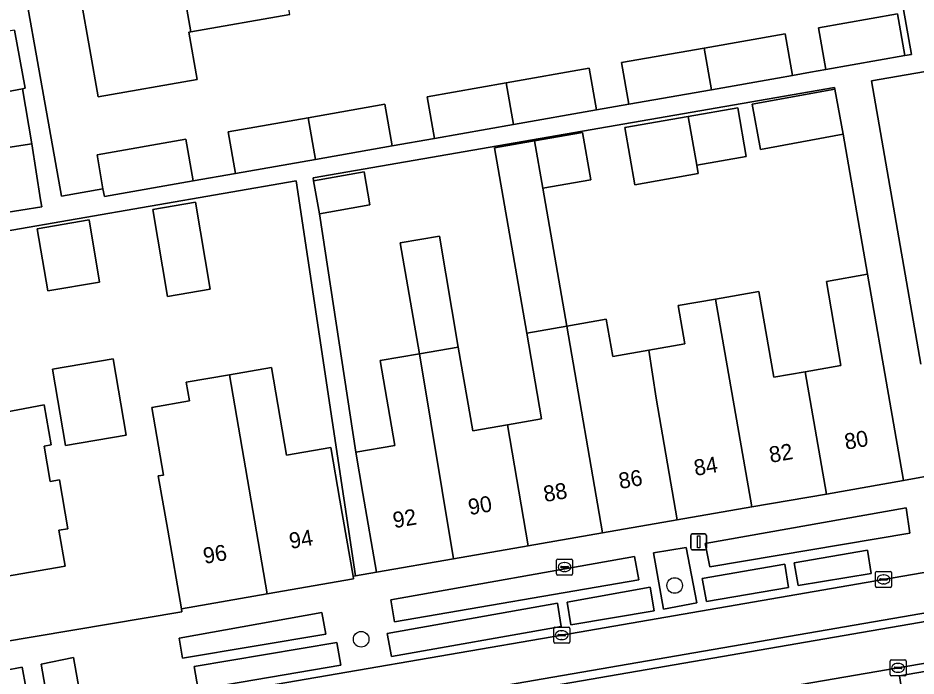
# Model space of a CAD drawing. Extents: x 162879 to 165540, y 384011 to 385181.
# Drawn here: x 164119 to 164175.3, y 384500.8 to 384542.1 of the extents above; entities that cross this region are included whole.
import ezdxf

# ---------------------------------------------------------------- set-up
doc = ezdxf.new("R2010")
doc.units = 0
for name, color, linetype in [('IMGEO_Boom', 7, 'Continuous'), ('IMGEO_Brandkraan', 7, 'Continuous'), ('IMGEO_Erf', 7, 'Continuous'), ('IMGEO_Groenvoorziening', 7, 'Continuous'), ('IMGEO_Kolk', 7, 'Continuous'), ('IMGEO_Lichtmast', 7, 'Continuous'), ('IMGEO_Pand', 7, 'Continuous'), ('IMGEO_Pand_nummerreeks', 7, 'Continuous'), ('IMGEO_Parkeervlak_open', 7, 'Continuous'), ('IMGEO_Rijbaan_lokaal_gesloten', 7, 'Continuous'), ('IMGEO_Rijbaan_lokaal_open', 7, 'Continuous'), ('IMGEO_Voetpad_open', 7, 'Continuous')]:
    doc.layers.add(name, color=color, linetype=linetype)

msp = doc.modelspace()

# ---------------------------------------------------------------- linework, layer by layer
at = {"layer": 'IMGEO_Boom'}
for centre in [(164160.163, 384506.491), (164140.516, 384503.122)]:
    msp.add_circle(centre, 0.489, dxfattribs=at)
at = {"layer": 'IMGEO_Brandkraan'}
for p, q in [((164152.761, 384507.221), (164152.761, 384508.073)), ((164152.836, 384508.147), (164153.688, 384508.147)), ((164153.762, 384508.073), (164153.762, 384507.221)), ((164153.02, 384507.641), (164153.02, 384507.653)), ((164153.458, 384507.604), (164153.06, 384507.604)), ((164153.063, 384507.69), (164153.461, 384507.69)), ((164153.249, 384507.927), (164153.274, 384507.927)), ((164153.504, 384507.653), (164153.504, 384507.641)), ((164153.688, 384507.147), (164152.836, 384507.147)), ((164153.272, 384507.367), (164153.247, 384507.367))]:
    msp.add_line(p, q, dxfattribs=at)
for points in [[(164152.761, 384507.221), (164152.761, 384508.073)], [(164152.836, 384508.147), (164153.688, 384508.147)], [(164153.762, 384508.073), (164153.762, 384507.221)], [(164153.688, 384507.147), (164152.836, 384507.147)]]:
    msp.add_lwpolyline(points, dxfattribs=at)
for centre, radius, start, end in [((164152.838, 384508.071), 0.0765, 91.552, 178.448), ((164152.838, 384508.071), 0.0765, 91.552, 178.448), ((164153.686, 384508.071), 0.0765, 1.552, 88.448), ((164153.686, 384508.071), 0.0765, 1.552, 88.448), ((164153.06, 384507.65), 0.0403, 85.8775, 175.7526), ((164153.057, 384507.64), 0.0366, 178.938, 274.7102), ((164153.461, 384507.647), 0.043, 264.8664, 352.4533), ((164153.465, 384507.652), 0.0386, 1.7309, 96.639), ((164152.838, 384507.223), 0.0765, 181.552, 268.448), ((164152.838, 384507.223), 0.0765, 181.552, 268.448), ((164153.686, 384507.223), 0.0765, 271.552, 358.448), ((164153.686, 384507.223), 0.0765, 271.552, 358.448)]:
    msp.add_arc(centre, radius, start, end, dxfattribs=at)
for centre, major_axis, ratio, start_param, end_param in [((164153.248, 384507.647), (-0.387, 0.002), 0.722429, 4.712389, 7.853982), ((164153.273, 384507.647), (-0.39, 0.002), 0.717154, 1.570796, 4.712389)]:
    msp.add_ellipse(centre, major_axis=major_axis, ratio=ratio, start_param=start_param, end_param=end_param, dxfattribs=at)
at = {"layer": 'IMGEO_Erf'}
for points in [[(164116.583, 384540.92), (164115.853, 384544.826), (164117.947, 384545.216), (164117.357, 384548.536), (164115.701, 384548.249), (164115.067, 384551.903), (164111.443, 384551.244), (164104.038, 384549.898), (164104.997, 384544.388), (164105.92, 384539.079), (164106.845, 384533.76), (164107.774, 384528.422), (164108.692, 384528.585), (164116.481, 384529.968), (164115.914, 384533.561), (164119.873, 384534.185), (164119.295, 384537.629), (164117.268, 384537.251)], [(164170.714, 384534.778), (164165.534, 384533.828), (164165.015, 384536.656), (164170.195, 384537.606), (164170.176, 384537.711), (164137.509, 384532.041), (164137.539, 384531.865), (164140.705, 384532.422), (164141.07, 384530.349), (164137.904, 384529.792), (164140.176, 384514.838), (164142.628, 384515.264), (164141.703, 384520.587), (164144.165, 384521.015), (164142.956, 384527.968), (164145.424, 384528.397), (164146.591, 384521.437), (164147.505, 384516.176), (164149.695, 384516.557), (164151.825, 384516.927), (164150.889, 384522.313), (164148.872, 384533.922), (164151.258, 384534.337), (164151.379, 384534.358), (164154.396, 384534.882), (164154.912, 384531.917), (164151.895, 384531.392), (164153.397, 384522.749), (164155.873, 384523.179), (164156.278, 384520.848), (164158.538, 384521.241), (164160.791, 384521.632), (164160.373, 384524.038), (164162.732, 384524.448), (164165.434, 384524.918), (164166.368, 384519.545), (164168.34, 384519.888), (164170.587, 384520.278), (164169.67, 384525.556), (164172.247, 384526.004)], [(164157.041, 384535.19), (164161.018, 384535.883), (164164.119, 384536.424), (164164.65, 384533.378), (164161.548, 384532.838), (164161.641, 384532.307), (164157.664, 384531.614)], [(164127.805, 384513.357), (164128.131, 384513.414), (164127.397, 384517.645), (164129.76, 384518.056), (164129.557, 384519.226), (164132.264, 384519.696), (164134.893, 384520.153), (164135.848, 384514.658), (164138.606, 384515.137), (164139.18, 384511.832), (164140.006, 384507.078), (164140.171, 384507.106), (164136.453, 384531.857), (164108.984, 384527.089), (164104.532, 384526.316), (164106.678, 384504.355), (164107.3, 384503.812), (164109.893, 384501.549), (164115.59, 384502.54), (164129.28, 384504.834), (164129.252, 384505.031), (164128.396, 384509.958)], [(164128.382, 384524.598), (164127.452, 384530.059), (164130.132, 384530.516), (164131.063, 384525.055)], [(164120.208, 384528.847), (164123.465, 384529.402), (164124.128, 384525.507), (164120.871, 384524.952)], [(164121.171, 384520.041), (164124.973, 384520.689), (164125.785, 384515.923), (164121.983, 384515.275)], [(164121.03, 384513.013), (164121.606, 384513.113), (164122.138, 384510.048), (164121.572, 384509.949), (164121.962, 384507.705), (164114.831, 384506.466), (164114.682, 384507.318), (164112.455, 384506.931), (164111.639, 384511.625), (164112.765, 384511.82), (164111.64, 384518.294), (164115.76, 384519.01), (164116.118, 384516.953), (164120.648, 384517.815), (164121.084, 384515.307), (164120.645, 384515.231)]]:
    msp.add_lwpolyline(points, close=True, dxfattribs=at)
for points in [[(164118.089, 384551.435), (164121.737, 384530.901), (164124.338, 384531.364), (164123.965, 384533.489), (164129.538, 384534.469), (164129.998, 384531.857), (164132.652, 384532.324), (164132.192, 384534.936), (164137.188, 384535.814), (164141.99, 384536.659), (164142.45, 384534.047), (164145.11, 384534.515), (164144.65, 384537.127), (164149.598, 384537.997), (164154.814, 384538.915), (164155.273, 384536.303), (164157.285, 384536.657), (164156.826, 384539.269), (164162.008, 384540.181), (164167.086, 384541.074), (164167.545, 384538.462), (164168.675, 384538.661), (164169.631, 384538.829), (164169.172, 384541.441), (164174.133, 384542.314), (164174.593, 384539.702), (164174.997, 384539.773), (164173.403, 384548.846)], [(164136.05, 384542.285), (164129.844, 384541.195), (164129.723, 384541.174), (164130.245, 384538.205), (164124.043, 384537.114), (164123.52, 384540.084), (164122.956, 384543.29)], [(164193.99, 384541.845), (164172.5, 384538.114), (164175.582, 384520.357)]]:
    msp.add_lwpolyline(points, dxfattribs=at)
at = {"layer": 'IMGEO_Groenvoorziening'}
for points in [[(164162.073, 384509.114), (164162.361, 384507.65), (164174.903, 384509.765), (164174.67, 384511.356)], [(164161.55, 384505.405), (164160.875, 384508.878), (164158.845, 384508.541), (164159.473, 384505.006)], [(164142.381, 384505.584), (164142.608, 384504.22), (164157.912, 384506.846), (164157.642, 384508.311)], [(164129.115, 384503.179), (164129.325, 384501.943), (164138.311, 384503.444), (164138.06, 384504.805)], [(164121.026, 384498.323), (164123.08, 384498.697), (164122.491, 384501.971), (164120.467, 384501.569)]]:
    msp.add_lwpolyline(points, close=True, dxfattribs=at)
msp.add_lwpolyline([(164119.508, 384500.11), (164119.28, 384501.365), (164107.065, 384499.079)], dxfattribs=at)
at = {"layer": 'IMGEO_Kolk'}
for p, q in [((164172.753, 384506.445), (164172.753, 384507.297)), ((164172.828, 384507.371), (164173.68, 384507.371)), ((164173.012, 384506.865), (164173.012, 384506.877)), ((164173.055, 384506.914), (164173.453, 384506.914)), ((164173.241, 384507.151), (164173.266, 384507.151)), ((164173.496, 384506.877), (164173.496, 384506.865)), ((164173.754, 384507.297), (164173.754, 384506.445)), ((164173.68, 384506.371), (164172.828, 384506.371)), ((164173.45, 384506.828), (164173.052, 384506.828)), ((164173.264, 384506.591), (164173.239, 384506.591)), ((164152.584, 384502.949), (164152.584, 384503.801)), ((164152.659, 384503.875), (164153.511, 384503.875)), ((164153.072, 384503.655), (164153.097, 384503.655)), ((164153.585, 384503.801), (164153.585, 384502.949)), ((164152.843, 384503.369), (164152.843, 384503.381)), ((164153.281, 384503.332), (164152.883, 384503.332)), ((164152.886, 384503.418), (164153.284, 384503.418)), ((164153.095, 384503.095), (164153.07, 384503.095)), ((164153.327, 384503.381), (164153.327, 384503.369)), ((164153.511, 384502.875), (164152.659, 384502.875)), ((164173.737, 384501.828), (164174.589, 384501.828)), ((164173.662, 384500.902), (164173.662, 384501.754)), ((164173.921, 384501.322), (164173.921, 384501.334)), ((164174.359, 384501.285), (164173.961, 384501.285)), ((164173.964, 384501.371), (164174.362, 384501.371)), ((164174.15, 384501.608), (164174.175, 384501.608)), ((164174.405, 384501.334), (164174.405, 384501.322)), ((164174.663, 384501.754), (164174.663, 384500.902)), ((164174.589, 384500.828), (164173.737, 384500.828)), ((164174.173, 384501.048), (164174.148, 384501.048))]:
    msp.add_line(p, q, dxfattribs=at)
for points in [[(164172.753, 384506.445), (164172.753, 384507.297)], [(164172.828, 384507.371), (164173.68, 384507.371)], [(164173.754, 384507.297), (164173.754, 384506.445)], [(164173.68, 384506.371), (164172.828, 384506.371)], [(164152.584, 384502.949), (164152.584, 384503.801)], [(164152.659, 384503.875), (164153.511, 384503.875)], [(164153.585, 384503.801), (164153.585, 384502.949)], [(164153.511, 384502.875), (164152.659, 384502.875)], [(164173.737, 384501.828), (164174.589, 384501.828)], [(164173.662, 384500.902), (164173.662, 384501.754)], [(164174.663, 384501.754), (164174.663, 384500.902)], [(164174.589, 384500.828), (164173.737, 384500.828)]]:
    msp.add_lwpolyline(points, dxfattribs=at)
for centre, radius, start, end in [((164172.83, 384507.295), 0.0765, 91.552, 178.448), ((164172.83, 384507.295), 0.0765, 91.552, 178.448), ((164173.052, 384506.874), 0.0403, 85.8775, 175.7526), ((164173.049, 384506.864), 0.0366, 178.938, 274.7102), ((164173.453, 384506.871), 0.043, 264.8664, 352.4533), ((164173.457, 384506.876), 0.0386, 1.7309, 96.639), ((164173.678, 384507.295), 0.0765, 1.552, 88.448), ((164173.678, 384507.295), 0.0765, 1.552, 88.448), ((164172.83, 384506.447), 0.0765, 181.552, 268.448), ((164172.83, 384506.447), 0.0765, 181.552, 268.448), ((164173.678, 384506.447), 0.0765, 271.552, 358.448), ((164173.678, 384506.447), 0.0765, 271.552, 358.448), ((164152.661, 384503.799), 0.0765, 91.552, 178.448), ((164152.661, 384503.799), 0.0765, 91.552, 178.448), ((164153.509, 384503.799), 0.0765, 1.552, 88.448), ((164153.509, 384503.799), 0.0765, 1.552, 88.448), ((164152.661, 384502.951), 0.0765, 181.552, 268.448), ((164152.661, 384502.951), 0.0765, 181.552, 268.448), ((164152.883, 384503.378), 0.0403, 85.8775, 175.7526), ((164152.88, 384503.368), 0.0366, 178.938, 274.7102), ((164153.284, 384503.375), 0.043, 264.8664, 352.4533), ((164153.288, 384503.38), 0.0386, 1.7309, 96.639), ((164153.509, 384502.951), 0.0765, 271.552, 358.448), ((164153.509, 384502.951), 0.0765, 271.552, 358.448), ((164173.739, 384501.752), 0.0765, 91.552, 178.448), ((164173.739, 384501.752), 0.0765, 91.552, 178.448), ((164174.587, 384501.752), 0.0765, 1.552, 88.448), ((164174.587, 384501.752), 0.0765, 1.552, 88.448), ((164173.961, 384501.331), 0.0403, 85.8775, 175.7526), ((164173.958, 384501.321), 0.0366, 178.938, 274.7102), ((164174.362, 384501.328), 0.043, 264.8664, 352.4533), ((164174.366, 384501.333), 0.0386, 1.7309, 96.639), ((164173.739, 384500.904), 0.0765, 181.552, 268.448), ((164173.739, 384500.904), 0.0765, 181.552, 268.448), ((164174.587, 384500.904), 0.0765, 271.552, 358.448), ((164174.587, 384500.904), 0.0765, 271.552, 358.448)]:
    msp.add_arc(centre, radius, start, end, dxfattribs=at)
for centre, major_axis, ratio, start_param, end_param in [((164173.24, 384506.871), (-0.387, 0.002), 0.722429, 4.712389, 7.853982), ((164173.265, 384506.871), (-0.39, 0.002), 0.717154, 1.570796, 4.712389), ((164153.071, 384503.375), (-0.387, 0.002), 0.722429, 4.712389, 7.853982), ((164153.096, 384503.375), (-0.39, 0.002), 0.717154, 1.570796, 4.712389), ((164174.149, 384501.328), (-0.387, 0.002), 0.722429, 4.712389, 7.853982), ((164174.174, 384501.328), (-0.39, 0.002), 0.717154, 1.570796, 4.712389)]:
    msp.add_ellipse(centre, major_axis=major_axis, ratio=ratio, start_param=start_param, end_param=end_param, dxfattribs=at)
at = {"layer": 'IMGEO_Lichtmast'}
for p, q in [((164161.266, 384509.722), (164162.056, 384509.722)), ((164162.056, 384509.722), (164161.266, 384509.722)), ((164161.166, 384508.822), (164161.166, 384509.622)), ((164161.166, 384509.622), (164161.166, 384508.822)), ((164162.156, 384509.622), (164162.156, 384508.822)), ((164162.156, 384508.822), (164162.156, 384509.622)), ((164162.056, 384508.722), (164161.266, 384508.722)), ((164161.266, 384508.722), (164162.056, 384508.722))]:
    msp.add_line(p, q, dxfattribs=at)
msp.add_lwpolyline([(164161.586, 384509.597), (164161.736, 384509.597), (164161.736, 384508.847), (164161.586, 384508.847), (164161.586, 384509.597)], dxfattribs=at)
for centre, start, end in [((164161.266, 384509.622), 90, 180), ((164161.266, 384509.622), 90, 180), ((164162.056, 384509.622), 0, 90), ((164162.056, 384509.622), 360, 90), ((164161.266, 384508.822), 180, 270), ((164161.266, 384508.822), 180, 270), ((164162.056, 384508.822), 270, 0), ((164162.056, 384508.822), 270, 0)]:
    msp.add_arc(centre, 0.1, start, end, dxfattribs=at)
at = {"layer": 'IMGEO_Pand'}
for points in [[(164127.964, 384551.884), (164125.638, 384551.476), (164126.088, 384548.916), (164122.091, 384548.214), (164122.956, 384543.29), (164123.52, 384540.084), (164124.043, 384537.114), (164130.245, 384538.205), (164129.723, 384541.174), (164129.844, 384541.195)], [(164136.05, 384542.285), (164134.62, 384550.416), (164130.803, 384549.745), (164130.354, 384552.304), (164127.964, 384551.884), (164129.844, 384541.195)], [(164169.631, 384538.829), (164174.593, 384539.702), (164174.133, 384542.314), (164169.172, 384541.441)], [(164118.783, 384541.3), (164116.583, 384540.92), (164117.268, 384537.251), (164119.295, 384537.629), (164119.462, 384537.66)], [(164162.008, 384540.181), (164162.467, 384537.569), (164166.616, 384538.299), (164167.545, 384538.462), (164167.086, 384541.074)], [(164162.008, 384540.181), (164156.826, 384539.269), (164157.285, 384536.657), (164162.467, 384537.569)], [(164149.598, 384537.997), (164150.057, 384535.385), (164155.273, 384536.303), (164154.814, 384538.915)], [(164149.598, 384537.997), (164144.65, 384537.127), (164145.11, 384534.515), (164150.057, 384535.385)], [(164170.195, 384537.606), (164165.015, 384536.656), (164165.534, 384533.828), (164170.714, 384534.778)], [(164137.188, 384535.814), (164137.647, 384533.202), (164142.45, 384534.047), (164141.99, 384536.659)], [(164161.548, 384532.838), (164164.65, 384533.378), (164164.119, 384536.424), (164161.018, 384535.883)], [(164137.188, 384535.814), (164132.192, 384534.936), (164132.652, 384532.324), (164137.647, 384533.202)], [(164161.548, 384532.838), (164161.018, 384535.883), (164157.041, 384535.19), (164157.664, 384531.614), (164161.641, 384532.307)], [(164129.538, 384534.469), (164123.965, 384533.489), (164124.338, 384531.364), (164124.424, 384530.877), (164129.998, 384531.857)], [(164151.379, 384534.358), (164151.895, 384531.392), (164154.912, 384531.917), (164154.396, 384534.882)], [(164119.873, 384534.185), (164115.914, 384533.561), (164116.481, 384529.968), (164116.538, 384529.606), (164120.497, 384530.23), (164120.428, 384530.669)], [(164151.895, 384531.392), (164151.379, 384534.358), (164151.258, 384534.337), (164148.872, 384533.922), (164150.889, 384522.313), (164153.397, 384522.749)], [(164137.539, 384531.865), (164137.904, 384529.792), (164141.07, 384530.349), (164140.705, 384532.422)], [(164131.063, 384525.055), (164130.132, 384530.516), (164127.452, 384530.059), (164128.382, 384524.598)], [(164120.208, 384528.847), (164120.871, 384524.952), (164124.128, 384525.507), (164123.465, 384529.402)], [(164144.165, 384521.015), (164146.591, 384521.437), (164145.424, 384528.397), (164142.956, 384527.968)], [(164169.672, 384512.225), (164174.496, 384513.063), (164173.64, 384517.99), (164172.247, 384526.004), (164169.67, 384525.556), (164170.587, 384520.278), (164168.34, 384519.888)], [(164169.672, 384512.225), (164168.34, 384519.888), (164166.368, 384519.545), (164165.434, 384524.918), (164162.732, 384524.448), (164164.998, 384511.412)], [(164164.998, 384511.412), (164162.732, 384524.448), (164160.373, 384524.038), (164160.791, 384521.632), (164158.538, 384521.241), (164158.997, 384518.231), (164160.324, 384510.6)], [(164160.324, 384510.6), (164158.997, 384518.231), (164158.538, 384521.241), (164156.278, 384520.848), (164155.873, 384523.179), (164153.397, 384522.749), (164155.65, 384509.787)], [(164150.982, 384508.976), (164155.65, 384509.787), (164153.397, 384522.749), (164150.889, 384522.313), (164151.825, 384516.927), (164149.695, 384516.557)], [(164144.165, 384521.015), (164141.703, 384520.587), (164142.628, 384515.264), (164140.176, 384514.838), (164140.626, 384512.252), (164141.482, 384507.325), (164146.305, 384508.163)], [(164150.982, 384508.976), (164149.695, 384516.557), (164147.505, 384516.176), (164146.591, 384521.437), (164144.165, 384521.015), (164146.305, 384508.163)], [(164121.983, 384515.275), (164125.785, 384515.923), (164124.973, 384520.689), (164121.171, 384520.041)], [(164134.636, 384505.967), (164140.036, 384506.905), (164140.006, 384507.078), (164139.18, 384511.832), (164138.606, 384515.137), (164135.848, 384514.658), (164134.893, 384520.153), (164132.264, 384519.696)], [(164132.264, 384519.696), (164129.557, 384519.226), (164129.76, 384518.056), (164127.397, 384517.645), (164128.131, 384513.414), (164127.805, 384513.357), (164128.396, 384509.958), (164129.252, 384505.031), (164134.636, 384505.967)], [(164120.648, 384517.815), (164116.118, 384516.953), (164115.76, 384519.01), (164111.64, 384518.294), (164112.765, 384511.82), (164111.639, 384511.625), (164112.455, 384506.931), (164114.682, 384507.318), (164114.831, 384506.466), (164121.962, 384507.705), (164121.572, 384509.949), (164122.138, 384510.048), (164121.606, 384513.113), (164121.03, 384513.013), (164120.645, 384515.231), (164121.084, 384515.307)]]:
    msp.add_lwpolyline(points, close=True, dxfattribs=at)
at = {"layer": 'IMGEO_Parkeervlak_open'}
for points in [[(164167.65, 384507.903), (164167.912, 384506.48), (164172.478, 384507.245), (164172.246, 384508.711)], [(164161.877, 384506.932), (164162.159, 384505.494), (164167.294, 384506.374), (164167.065, 384507.827)], [(164153.664, 384504.021), (164158.88, 384504.897), (164158.621, 384506.378), (164153.427, 384505.45)], [(164142.428, 384502.037), (164153.056, 384503.915), (164152.825, 384505.376), (164142.145, 384503.471)], [(164130.044, 384501.404), (164130.293, 384499.97), (164139.233, 384501.493), (164138.994, 384502.914)], [(164174.489, 384499.335), (164184.393, 384501.095), (164184.149, 384502.531), (164174.249, 384500.83)]]:
    msp.add_lwpolyline(points, close=True, dxfattribs=at)
at = {"layer": 'IMGEO_Rijbaan_lokaal_gesloten'}
for points in [[(164286.361, 384529.578), (164281.489, 384527.428), (164280.641, 384527.053), (164280.303, 384526.951), (164271.177, 384524.499), (164261.372, 384522.084), (164260.145, 384521.86), (164253.991, 384520.814), (164230.853, 384516.807), (164214.616, 384514.015), (164194.434, 384510.531), (164173.254, 384506.871), (164153.085, 384503.375), (164131.975, 384499.751), (164123.378, 384498.213)], [(164125.422, 384496.061), (164257.599, 384518.886), (164257.688, 384518.354), (164125.528, 384495.535)], [(164174.163, 384501.328), (164196.306, 384505.142), (164215.503, 384508.445), (164230.723, 384511.079), (164255.815, 384515.428), (164260.712, 384516.308), (164261.965, 384516.533)], [(164119.637, 384491.826), (164120.788, 384492.102), (164132.861, 384494.189), (164153.984, 384497.855), (164174.163, 384501.328)]]:
    msp.add_lwpolyline(points, dxfattribs=at)
at = {"layer": 'IMGEO_Rijbaan_lokaal_open'}
for points in [[(164257.688, 384518.354), (164257.599, 384518.886), (164125.422, 384496.061)], [(164125.528, 384495.535), (164257.688, 384518.354)]]:
    msp.add_lwpolyline(points, dxfattribs=at)
at = {"layer": 'IMGEO_Voetpad_open'}
for points in [[(164173.403, 384548.846), (164174.997, 384539.773), (164174.593, 384539.702), (164169.631, 384538.829), (164168.675, 384538.661), (164167.545, 384538.462), (164166.616, 384538.299), (164162.467, 384537.569), (164157.285, 384536.657), (164155.273, 384536.303), (164150.057, 384535.385), (164145.11, 384534.515), (164142.45, 384534.047), (164137.647, 384533.202), (164132.652, 384532.324), (164129.998, 384531.857), (164124.424, 384530.877), (164124.338, 384531.364), (164121.737, 384530.901), (164118.089, 384551.435)], [(164175.582, 384520.357), (164172.5, 384538.114), (164193.99, 384541.845)], [(164118.783, 384541.3), (164119.462, 384537.66), (164119.295, 384537.629), (164119.873, 384534.185), (164120.428, 384530.669), (164120.497, 384530.23), (164116.538, 384529.606)], [(164108.984, 384527.089), (164136.453, 384531.857), (164140.171, 384507.106), (164141.482, 384507.325), (164140.626, 384512.252), (164140.176, 384514.838), (164137.904, 384529.792), (164137.539, 384531.865), (164137.509, 384532.041), (164170.176, 384537.711), (164170.195, 384537.606), (164170.714, 384534.778), (164172.247, 384526.004), (164173.64, 384517.99), (164174.496, 384513.063), (164176.776, 384513.487)], [(164123.378, 384498.213), (164131.975, 384499.751), (164153.085, 384503.375), (164173.254, 384506.871), (164194.434, 384510.531), (164214.616, 384514.015), (164230.853, 384516.807), (164253.991, 384520.814), (164260.145, 384521.86)], [(164261.965, 384516.533), (164260.712, 384516.308), (164255.815, 384515.428), (164230.723, 384511.079), (164215.503, 384508.445), (164196.306, 384505.142), (164174.163, 384501.328), (164153.984, 384497.855), (164132.861, 384494.189), (164120.788, 384492.102), (164119.637, 384491.826)], [(164176.776, 384513.487), (164174.496, 384513.063), (164169.672, 384512.225), (164164.998, 384511.412), (164160.324, 384510.6), (164155.65, 384509.787), (164150.982, 384508.976), (164146.305, 384508.163), (164141.482, 384507.325), (164140.171, 384507.106), (164140.006, 384507.078), (164140.036, 384506.905), (164134.636, 384505.967), (164129.252, 384505.031), (164129.28, 384504.834), (164115.59, 384502.54)], [(164107.065, 384499.079), (164119.28, 384501.365), (164119.508, 384500.11)]]:
    msp.add_lwpolyline(points, dxfattribs=at)
for points in [[(164162.073, 384509.114), (164174.67, 384511.356), (164174.903, 384509.765), (164162.361, 384507.65)], [(164161.55, 384505.405), (164159.473, 384505.006), (164158.845, 384508.541), (164160.875, 384508.878)], [(164167.65, 384507.903), (164172.246, 384508.711), (164172.478, 384507.245), (164167.912, 384506.48)], [(164142.381, 384505.584), (164157.642, 384508.311), (164157.912, 384506.846), (164142.608, 384504.22)], [(164161.877, 384506.932), (164167.065, 384507.827), (164167.294, 384506.374), (164162.159, 384505.494)], [(164153.664, 384504.021), (164153.427, 384505.45), (164158.621, 384506.378), (164158.88, 384504.897)], [(164142.428, 384502.037), (164142.145, 384503.471), (164152.825, 384505.376), (164153.056, 384503.915)], [(164129.115, 384503.179), (164138.06, 384504.805), (164138.311, 384503.444), (164129.325, 384501.943)], [(164130.044, 384501.404), (164138.994, 384502.914), (164139.233, 384501.493), (164130.293, 384499.97)], [(164174.489, 384499.335), (164174.249, 384500.83), (164184.149, 384502.531), (164184.393, 384501.095)], [(164121.026, 384498.323), (164120.467, 384501.569), (164122.491, 384501.971), (164123.08, 384498.697)]]:
    msp.add_lwpolyline(points, close=True, dxfattribs=at)

# ---------------------------------------------------------------- texts
at = {"layer": 'IMGEO_Pand_nummerreeks'}
for s, rotation, p in [('80', 9.8598, (164170.895, 384514.995)), ('82', 9.8598, (164166.173, 384514.175)), ('84', 9.8598, (164161.46, 384513.355)), ('86', 9.8598, (164156.743, 384512.535)), ('88', 9.8598, (164152.03, 384511.716)), ('90', 9.8598, (164147.314, 384510.897)), ('92', 9.8598, (164142.592, 384510.076)), ('94', 9.8582, (164136.094, 384508.778)), ('96', 9.8606, (164130.702, 384507.841))]:
    msp.add_text(s, height=1, rotation=rotation, dxfattribs=at).set_placement(p)

doc.saveas('drawing.dxf')
